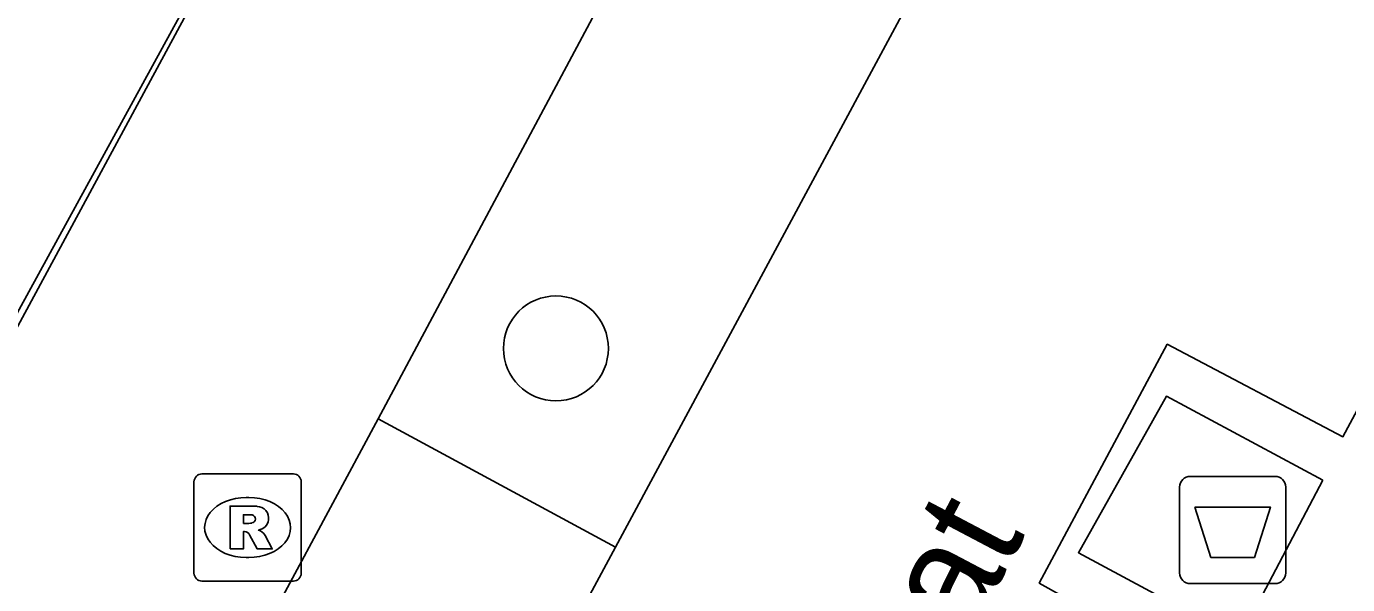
# Model space of a CAD drawing. Extents: x 159489 to 160304, y 383826 to 384530.
# Drawn here: x 159629.86 to 159642.18, y 384203.68 to 384208.89 of the extents above; entities that cross this region are included whole.
import ezdxf

# ---------------------------------------------------------------- set-up
doc = ezdxf.new("R2010")
doc.units = 0
for name, color, linetype in [('IMGEO_Afval_apart_plaats', 7, 'Continuous'), ('IMGEO_Boom', 7, 'Continuous'), ('IMGEO_Lijnafwatering', 7, 'Continuous'), ('IMGEO_Openbare_ruimte_label', 7, 'Continuous'), ('IMGEO_Rijbaan_lokaal_gesloten', 7, 'Continuous'), ('IMGEO_Rioolput', 7, 'Continuous'), ('IMGEO_Voetpad_gesloten', 7, 'Continuous'), ('IMGEO_Voetpad_open', 7, 'Continuous')]:
    doc.layers.add(name, color=color, linetype=linetype)

msp = doc.modelspace()

# ---------------------------------------------------------------- linework, layer by layer
at = {"layer": 'IMGEO_Afval_apart_plaats'}
for p, q in [((159640.715, 384204.69), (159641.505, 384204.69)), ((159641.505, 384204.69), (159640.715, 384204.69)), ((159640.615, 384203.79), (159640.615, 384204.59)), ((159640.615, 384204.59), (159640.615, 384203.79)), ((159641.605, 384204.59), (159641.605, 384203.79)), ((159641.605, 384203.79), (159641.605, 384204.59)), ((159641.505, 384203.69), (159640.715, 384203.69)), ((159640.715, 384203.69), (159641.505, 384203.69))]:
    msp.add_line(p, q, dxfattribs=at)
msp.add_lwpolyline([(159640.758, 384204.404), (159641.462, 384204.404), (159641.313, 384203.934), (159640.907, 384203.934), (159640.758, 384204.404)], dxfattribs=at)
for centre, start, end in [((159640.715, 384204.59), 90, 180), ((159640.715, 384204.59), 90, 180), ((159641.505, 384204.59), 0, 90), ((159641.505, 384204.59), 360, 90), ((159640.715, 384203.79), 180, 270), ((159640.715, 384203.79), 180, 270), ((159641.505, 384203.79), 270, 0), ((159641.505, 384203.79), 270, 0)]:
    msp.add_arc(centre, 0.1, start, end, dxfattribs=at)
at = {"layer": 'IMGEO_Boom'}
msp.add_circle((159634.799, 384205.883), 0.489, dxfattribs=at)
at = {"layer": 'IMGEO_Lijnafwatering'}
msp.add_lwpolyline([(159627.183, 384201.285), (159633.971, 384213.85)], dxfattribs=at)
at = {"layer": 'IMGEO_Rijbaan_lokaal_gesloten'}
for points in [[(159639.366, 384211.481), (159638.312, 384209.524), (159635.354, 384204.03)], [(159621.259, 384166.179), (159621.791, 384167.209), (159629.16, 384180.893), (159636.525, 384194.583), (159640.934, 384202.788), (159639.307, 384203.695), (159640.5, 384205.922), (159642.138, 384205.059), (159643.404, 384207.416), (159644.131, 384208.747)], [(159635.354, 384204.03), (159631.805, 384197.437)]]:
    msp.add_lwpolyline(points, dxfattribs=at)
at = {"layer": 'IMGEO_Rioolput'}
for p, q in [((159631.423, 384203.787), (159631.423, 384204.639)), ((159631.498, 384204.713), (159632.35, 384204.713)), ((159632.424, 384204.639), (159632.424, 384203.787)), ((159631.911, 384204.493), (159631.936, 384204.493)), ((159631.934, 384203.933), (159631.909, 384203.933)), ((159632.35, 384203.713), (159631.498, 384203.713))]:
    msp.add_line(p, q, dxfattribs=at)
for points in [[(159631.423, 384203.787), (159631.423, 384204.639)], [(159631.498, 384204.713), (159632.35, 384204.713)], [(159632.424, 384204.639), (159632.424, 384203.787)], [(159632.012, 384204.411), (159631.76, 384204.413), (159631.76, 384204.013)], [(159631.938, 384204.332), (159631.884, 384204.332), (159631.884, 384204.251)], [(159631.884, 384204.251), (159631.936, 384204.251)], [(159631.76, 384204.013), (159631.884, 384204.013), (159631.884, 384204.175), (159631.895, 384204.175)], [(159631.942, 384204.146), (159632.013, 384204.013), (159632.153, 384204.013), (159632.088, 384204.139)], [(159632.35, 384203.713), (159631.498, 384203.713)]]:
    msp.add_lwpolyline(points, dxfattribs=at)
for centre, radius, start, end in [((159631.5, 384204.637), 0.0765, 91.552, 178.448), ((159631.5, 384204.637), 0.0765, 91.552, 178.448), ((159632.348, 384204.637), 0.0765, 1.552, 88.448), ((159632.348, 384204.637), 0.0765, 1.552, 88.448), ((159632.011, 384204.301), 0.109, 350.3612, 89.416), ((159631.92, 384204.44), 0.19, 274.7715, 282.9687), ((159631.944, 384204.236), 0.0964, 77.0061, 93.1865), ((159631.958, 384204.293), 0.0378, 276.6634, 79.6772), ((159632.009, 384204.301), 0.112, 277.5842, 350.9817), ((159631.894, 384204.122), 0.0533, 26.0293, 88.6989), ((159631.993, 384204.086), 0.108, 29.5134, 73.7905), ((159631.5, 384203.789), 0.0765, 181.552, 268.448), ((159631.5, 384203.789), 0.0765, 181.552, 268.448), ((159632.348, 384203.789), 0.0765, 271.552, 358.448), ((159632.348, 384203.789), 0.0765, 271.552, 358.448)]:
    msp.add_arc(centre, radius, start, end, dxfattribs=at)
for centre, major_axis, ratio, start_param, end_param in [((159631.91, 384204.213), (-0.387, 0.002), 0.722429, 4.712389, 7.853982), ((159631.935, 384204.213), (-0.39, 0.002), 0.717154, 1.570796, 4.712389)]:
    msp.add_ellipse(centre, major_axis=major_axis, ratio=ratio, start_param=start_param, end_param=end_param, dxfattribs=at)
at = {"layer": 'IMGEO_Voetpad_gesloten'}
msp.add_lwpolyline([(159641.952, 384204.655), (159640.492, 384205.437), (159639.672, 384203.978), (159641.17, 384203.172), (159641.952, 384204.655)], dxfattribs=at)
at = {"layer": 'IMGEO_Voetpad_open'}
for points in [[(159640.276, 384225.681), (159631.56, 384209.476), (159627.071, 384201.275)], [(159633.141, 384205.225), (159637.113, 384212.661), (159639.366, 384211.481)], [(159629.581, 384198.613), (159633.141, 384205.225)], [(159635.354, 384204.03), (159633.141, 384205.225)]]:
    msp.add_lwpolyline(points, dxfattribs=at)

# ---------------------------------------------------------------- texts
at = {"layer": 'IMGEO_Openbare_ruimte_label'}
msp.add_text('Laboratoriumstraat', height=1, rotation=62.2041, dxfattribs=at).set_placement((159633.945, 384194.224))

doc.saveas('drawing.dxf')
